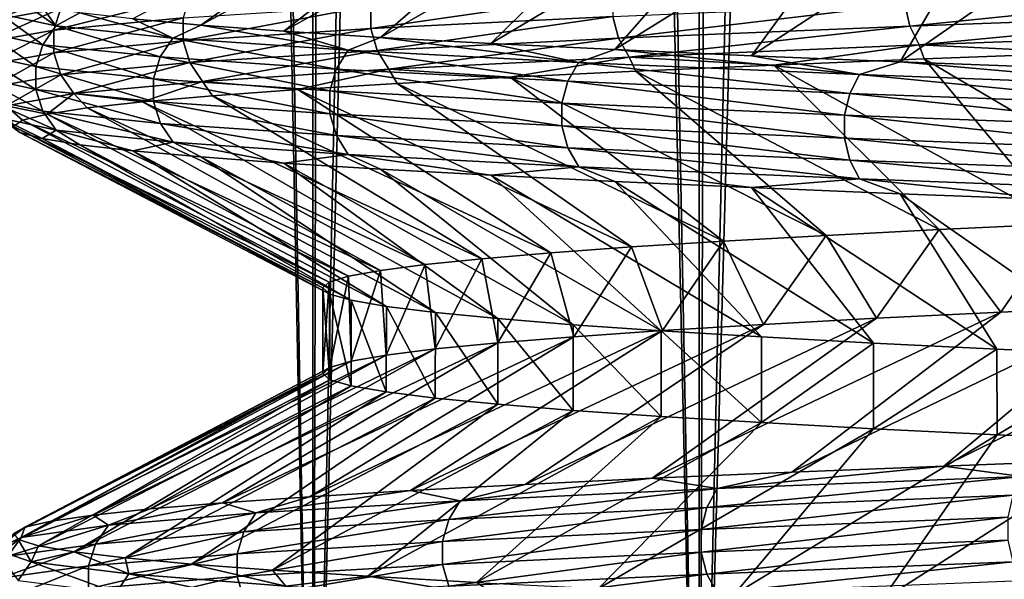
# Model space of a CAD drawing. Header units: metres. Extents: x -206 to 75, y -104 to 104.
# Tile 472 of 656: x -10.32 to -7.01, y -95.14 to -93.25. Entities that reach past the tile are written whole.
import ezdxf

# ---------------------------------------------------------------- set-up
doc = ezdxf.new("R2010")
doc.units = ezdxf.units.M
doc.layers.add('solid_01_1-CONSUMER_THERM_B_125288', color=7, linetype='CONTINUOUS')

msp = doc.modelspace()

# ---------------------------------------------------------------- linework, layer by layer
at = {"layer": 'solid_01_1-CONSUMER_THERM_B_125288'}
for points in [[(-7.335672, -66.707863, 35.473965), (-8.037544, -66.726852, 34.97081), (-8.035554, -97, 34.972336)], [(-7.335672, -66.707863, 35.473965), (-8.035554, -97, 34.972336), (-6.599802, -97, 35.931637)], [(-6.60177, -66.689018, 35.930511), (-7.335672, -66.707863, 35.473965), (-6.599802, -97, 35.931637)], [(-8.037544, -66.726852, 34.97081), (-8.704977, -66.745857, 34.422871), (-8.035554, -97, 34.972336)], [(-9.335324, -66.764755, 33.832294), (-9.925726, -66.783531, 33.201721), (-9.333812, -97, 33.833813)], [(-8.704977, -66.745857, 34.422871), (-9.335324, -66.764755, 33.832294), (-9.333812, -97, 33.833813)], [(-8.704977, -66.745857, 34.422871), (-9.333812, -97, 33.833813), (-8.035554, -97, 34.972336)], [(-9.925726, -66.783531, 33.201721), (-10.473459, -66.802338, 32.534092), (-10.472335, -97, 32.535553)], [(-9.925726, -66.783531, 33.201721), (-10.472335, -97, 32.535553), (-9.333812, -97, 33.833813)], [(-10.413426, -67.182404, 16.388247), (-9.854057, -67.201515, 15.717201), (-10.472326, -97, 16.464436)], [(-9.854057, -67.201515, 15.717201), (-9.333823, -97, 15.166199), (-10.472326, -97, 16.464436)], [(-9.854057, -67.201515, 15.717201), (-9.251797, -67.220741, 15.084891), (-9.333823, -97, 15.166199)], [(-9.251797, -67.220741, 15.084891), (-8.60883, -67.239937, 14.4936), (-9.333823, -97, 15.166199)], [(-8.60883, -67.239937, 14.4936), (-8.0356, -97, 14.027699), (-9.333823, -97, 15.166199)], [(-8.60883, -67.239937, 14.4936), (-7.928323, -67.258987, 13.946247), (-8.0356, -97, 14.027699)], [(-7.928323, -67.258987, 13.946247), (-7.213043, -67.277962, 13.445046), (-8.0356, -97, 14.027699)], [(-7.213043, -67.277962, 13.445046), (-6.599861, -97, 13.068396), (-8.0356, -97, 14.027699)], [(-7.213043, -67.277962, 13.445046), (-6.465989, -67.29705, 12.992133), (-6.599861, -97, 13.068396)], [(-8.922048, -92.712387, 21.875677), (-9.938924, -93.252007, 21.647369), (-9.709726, -93.272659, 20.944641)], [(-8.712145, -92.732994, 21.245998), (-8.922048, -92.712387, 21.875677), (-9.709726, -93.272659, 20.944641)], [(-8.712145, -92.732994, 21.245998), (-9.709726, -93.272659, 20.944641), (-9.431393, -93.293228, 20.260696)], [(-8.458678, -92.75341, 20.634672), (-8.712145, -92.732994, 21.245998), (-9.431393, -93.293228, 20.260696)], [(-8.458678, -92.75341, 20.634672), (-9.431393, -93.293228, 20.260696), (-9.106214, -93.313713, 19.600613)], [(-8.162944, -92.773788, 20.043953), (-8.458678, -92.75341, 20.634672), (-9.106214, -93.313713, 19.600613)], [(-8.162944, -92.773788, 20.043953), (-9.106214, -93.313713, 19.600613), (-8.735485, -93.334244, 18.966705)], [(-7.826202, -92.794342, 19.476002), (-8.162944, -92.773788, 20.043953), (-8.735485, -93.334244, 18.966705)], [(-7.826202, -92.794342, 19.476002), (-8.735485, -93.334244, 18.966705), (-8.319152, -93.354889, 18.358889)], [(-7.44965, -92.815033, 18.93289), (-7.826202, -92.794342, 19.476002), (-8.319152, -93.354889, 18.358889)], [(-7.44965, -92.815033, 18.93289), (-8.319152, -93.354889, 18.358889), (-7.859376, -93.375565, 17.780685)], [(-7.034412, -92.835686, 18.416658), (-7.44965, -92.815033, 18.93289), (-7.859376, -93.375565, 17.780685)], [(-7.034412, -92.835686, 18.416658), (-7.859376, -93.375565, 17.780685), (-7.359506, -93.396172, 17.236506)], [(-6.582109, -92.856247, 17.929928), (-7.034412, -92.835686, 18.416658), (-7.359506, -93.396172, 17.236506)], [(-6.582109, -92.856247, 17.929928), (-7.359506, -93.396172, 17.236506), (-6.823453, -93.416687, 16.730478)], [(-10.13689, -93.152382, 26.834923), (-10.180793, -93.215797, 26.845034), (-10.409426, -93.256729, 25.382948)], [(-10.364539, -93.193321, 25.379139), (-10.13689, -93.152382, 26.834923), (-10.409426, -93.256729, 25.382948)], [(-9.747109, -93.174866, 28.259752), (-9.769804, -93.248344, 28.268505), (-10.204497, -93.289284, 26.850492)], [(-10.180793, -93.215797, 26.845034), (-9.747109, -93.174866, 28.259752), (-10.204497, -93.289284, 26.850492)], [(-9.139059, -93.207413, 29.611103), (-8.325718, -93.166473, 30.851454), (-9.139007, -93.284187, 29.611071)], [(-8.325718, -93.166473, 30.851454), (-8.32567, -93.243256, 30.851416), (-9.139007, -93.284187, 29.611071)], [(-7.344437, -93.202316, 31.963621), (-6.216105, -93.161377, 32.926575), (-7.3273, -93.275772, 31.946205)], [(-6.216105, -93.161377, 32.926575), (-6.201602, -93.234833, 32.906914), (-7.3273, -93.275772, 31.946205)], [(-10.197073, -93.275192, 22.44453), (-10.318024, -93.190239, 23.818985), (-10.385228, -93.234261, 23.905769)], [(-10.197073, -93.275192, 22.44453), (-10.24367, -93.210747, 23.087667), (-10.318024, -93.190239, 23.818985)], [(-10.197073, -93.275192, 22.44453), (-10.117245, -93.231331, 22.363432), (-10.24367, -93.210747, 23.087667)], [(-9.769804, -93.248344, 28.268505), (-9.139059, -93.207413, 29.611103), (-9.769748, -93.325127, 28.26848)], [(-9.139059, -93.207413, 29.611103), (-9.139007, -93.284187, 29.611071), (-9.769748, -93.325127, 28.26848)], [(-8.32567, -93.243256, 30.851416), (-7.344437, -93.202316, 31.963621), (-8.306244, -93.316711, 30.836594)], [(-7.344437, -93.202316, 31.963621), (-7.3273, -93.275772, 31.946205), (-8.306244, -93.316711, 30.836594)], [(-10.180793, -93.215797, 26.845034), (-10.204497, -93.289284, 26.850492), (-10.433663, -93.330215, 25.385002)], [(-10.409426, -93.256729, 25.382948), (-10.180793, -93.215797, 26.845034), (-10.433663, -93.330215, 25.385002)], [(-10.385228, -93.234261, 23.905769), (-10.430203, -93.297661, 23.903196), (-10.241233, -93.3386, 22.435629)], [(-10.197073, -93.275192, 22.44453), (-10.385228, -93.234261, 23.905769), (-10.241233, -93.3386, 22.435629)], [(-9.803931, -93.316132, 21.02442), (-10.117245, -93.231331, 22.363432), (-10.197073, -93.275192, 22.44453)], [(-9.803931, -93.316132, 21.02442), (-9.938924, -93.252007, 21.647369), (-10.117245, -93.231331, 22.363432)], [(-9.139007, -93.284187, 29.611071), (-8.32567, -93.243256, 30.851416), (-9.117681, -93.357643, 29.599144)], [(-8.32567, -93.243256, 30.851416), (-8.306244, -93.316711, 30.836594), (-9.117681, -93.357643, 29.599144)], [(-7.3273, -93.275772, 31.946205), (-6.201602, -93.234833, 32.906914), (-7.295638, -93.339119, 31.91403)], [(-6.201602, -93.234833, 32.906914), (-6.174804, -93.29818, 32.870583), (-7.295638, -93.339119, 31.91403)], [(-10.197073, -93.275192, 22.44453), (-10.241233, -93.3386, 22.435629), (-9.846387, -93.379532, 21.009369)], [(-10.204497, -93.289284, 26.850492), (-9.769804, -93.248344, 28.268505), (-10.204438, -93.366058, 26.850477)], [(-9.769804, -93.248344, 28.268505), (-9.769748, -93.325127, 28.26848), (-10.204438, -93.366058, 26.850477)], [(-9.803931, -93.316132, 21.02442), (-10.197073, -93.275192, 22.44453), (-9.846387, -93.379532, 21.009369)], [(-9.803931, -93.316132, 21.02442), (-9.709726, -93.272659, 20.944641), (-9.938924, -93.252007, 21.647369)], [(-9.215015, -93.357063, 19.673767), (-9.709726, -93.272659, 20.944641), (-9.803931, -93.316132, 21.02442)], [(-9.215015, -93.357063, 19.673767), (-9.431393, -93.293228, 20.260696), (-9.709726, -93.272659, 20.944641)], [(-8.306244, -93.316711, 30.836594), (-7.3273, -93.275772, 31.946205), (-8.270352, -93.380051, 30.809214)], [(-7.3273, -93.275772, 31.946205), (-7.295638, -93.339119, 31.91403), (-8.270352, -93.380051, 30.809214)], [(-10.430203, -93.297661, 23.903196), (-10.45449, -93.371147, 23.901806), (-10.265079, -93.412086, 22.43082)], [(-10.433663, -93.330215, 25.385002), (-10.204497, -93.289284, 26.850492), (-10.433602, -93.406998, 25.384995)], [(-10.204497, -93.289284, 26.850492), (-10.204438, -93.366058, 26.850477), (-10.433602, -93.406998, 25.384995)], [(-10.241233, -93.3386, 22.435629), (-10.430203, -93.297661, 23.903196), (-10.265079, -93.412086, 22.43082)], [(-9.769748, -93.325127, 28.26848), (-9.139007, -93.284187, 29.611071), (-9.746949, -93.398582, 28.259686)], [(-9.139007, -93.284187, 29.611071), (-9.117681, -93.357643, 29.599144), (-9.746949, -93.398582, 28.259686)], [(-9.215015, -93.357063, 19.673767), (-9.106214, -93.313713, 19.600613), (-9.431393, -93.293228, 20.260696)], [(-7.295638, -93.339119, 31.91403), (-6.174804, -93.29818, 32.870583), (-6.736848, -93.36573, 32.344357)], [(-10.241233, -93.3386, 22.435629), (-10.265079, -93.412086, 22.43082), (-9.869315, -93.453018, 21.001238)], [(-9.846387, -93.379532, 21.009369), (-10.241233, -93.3386, 22.435629), (-9.869315, -93.453018, 21.001238)], [(-10.204438, -93.366058, 26.850477), (-9.769748, -93.325127, 28.26848), (-10.180624, -93.439522, 26.84499)], [(-9.769748, -93.325127, 28.26848), (-9.746949, -93.398582, 28.259686), (-10.180624, -93.439522, 26.84499)], [(-9.803931, -93.316132, 21.02442), (-9.846387, -93.379532, 21.009369), (-9.25492, -93.420464, 19.652866)], [(-9.215015, -93.357063, 19.673767), (-9.803931, -93.316132, 21.02442), (-9.25492, -93.420464, 19.652866)], [(-8.440452, -93.398003, 18.420473), (-9.106214, -93.313713, 19.600613), (-9.215015, -93.357063, 19.673767)], [(-9.117681, -93.357643, 29.599144), (-8.306244, -93.316711, 30.836594), (-9.078284, -93.42099, 29.57711)], [(-8.440452, -93.398003, 18.420473), (-8.735485, -93.334244, 18.966705), (-9.106214, -93.313713, 19.600613)], [(-8.306244, -93.316711, 30.836594), (-8.270352, -93.380051, 30.809214), (-9.078284, -93.42099, 29.57711)], [(-8.440452, -93.398003, 18.420473), (-8.319152, -93.354889, 18.358889), (-8.735485, -93.334244, 18.966705)], [(-8.270352, -93.380051, 30.809214), (-7.295638, -93.339119, 31.91403), (-7.784535, -93.407051, 31.306362)], [(-7.295638, -93.339119, 31.91403), (-7.279833, -93.386391, 31.84337), (-7.784535, -93.407051, 31.306362)], [(-7.295638, -93.339119, 31.91403), (-6.736848, -93.36573, 32.344357), (-7.279833, -93.386391, 31.84337)], [(-10.45449, -93.371147, 23.901806), (-10.454429, -93.447937, 23.901808), (-10.265019, -93.488869, 22.43083)], [(-10.265079, -93.412086, 22.43082), (-10.45449, -93.371147, 23.901806), (-10.265019, -93.488869, 22.43083)], [(-10.433602, -93.406998, 25.384995), (-10.204438, -93.366058, 26.850477), (-10.409252, -93.480461, 25.382927)], [(-10.204438, -93.366058, 26.850477), (-10.180624, -93.439522, 26.84499), (-10.409252, -93.480461, 25.382927)], [(-9.746949, -93.398582, 28.259686), (-9.117681, -93.357643, 29.599144), (-9.704835, -93.461922, 28.243441)], [(-9.117681, -93.357643, 29.599144), (-9.078284, -93.42099, 29.57711), (-9.704835, -93.461922, 28.243441)], [(-9.215015, -93.357063, 19.673767), (-9.25492, -93.420464, 19.652866), (-8.477002, -93.461403, 18.394148)], [(-8.440452, -93.398003, 18.420473), (-9.215015, -93.357063, 19.673767), (-8.477002, -93.461403, 18.394148)], [(-7.496563, -93.438934, 17.28891), (-8.319152, -93.354889, 18.358889), (-8.440452, -93.398003, 18.420473)], [(-7.496563, -93.438934, 17.28891), (-7.859376, -93.375565, 17.780685), (-8.319152, -93.354889, 18.358889)], [(-7.496563, -93.438934, 17.28891), (-7.359506, -93.396172, 17.236506), (-7.859376, -93.375565, 17.780685)], [(-7.279833, -93.386391, 31.84337), (-6.736848, -93.36573, 32.344357), (-6.372573, -93.920357, 31.2735)], [(-10.180624, -93.439522, 26.84499), (-9.746949, -93.398582, 28.259686), (-10.136637, -93.502861, 26.83486)], [(-9.746949, -93.398582, 28.259686), (-9.704835, -93.461922, 28.243441), (-10.136637, -93.502861, 26.83486)], [(-9.846387, -93.379532, 21.009369), (-9.869315, -93.453018, 21.001238), (-9.276472, -93.493958, 19.641579)], [(-9.25492, -93.420464, 19.652866), (-9.846387, -93.379532, 21.009369), (-9.276472, -93.493958, 19.641579)], [(-9.078284, -93.42099, 29.57711), (-8.270352, -93.380051, 30.809214), (-8.670802, -93.448097, 30.133881)], [(-8.270352, -93.380051, 30.809214), (-8.248353, -93.427597, 30.736355), (-8.670802, -93.448097, 30.133881)], [(-8.440452, -93.398003, 18.420473), (-8.477002, -93.461403, 18.394148), (-7.529025, -93.502335, 17.257685)], [(-7.496563, -93.438934, 17.28891), (-8.440452, -93.398003, 18.420473), (-7.529025, -93.502335, 17.257685)], [(-8.270352, -93.380051, 30.809214), (-7.784535, -93.407051, 31.306362), (-8.248353, -93.427597, 30.736355)], [(-8.248353, -93.427597, 30.736355), (-7.784535, -93.407051, 31.306362), (-7.2293, -93.959763, 30.350403)], [(-7.784535, -93.407051, 31.306362), (-7.279833, -93.386391, 31.84337), (-6.816836, -93.940071, 30.826195)], [(-7.784535, -93.407051, 31.306362), (-6.816836, -93.940071, 30.826195), (-7.2293, -93.959763, 30.350403)], [(-6.402884, -93.479874, 16.301609), (-7.359506, -93.396172, 17.236506), (-7.496563, -93.438934, 17.28891)], [(-6.402884, -93.479874, 16.301609), (-6.823453, -93.416687, 16.730478), (-7.359506, -93.396172, 17.236506)], [(-7.279833, -93.386391, 31.84337), (-6.372573, -93.920357, 31.2735), (-6.816836, -93.940071, 30.826195)], [(-10.409252, -93.480461, 25.382927), (-10.180624, -93.439522, 26.84499), (-10.364279, -93.5438, 25.379114)], [(-10.180624, -93.439522, 26.84499), (-10.136637, -93.502861, 26.83486), (-10.364279, -93.5438, 25.379114)], [(-10.265079, -93.412086, 22.43082), (-10.265019, -93.488869, 22.43083), (-9.869256, -93.529808, 21.001257)], [(-9.869315, -93.453018, 21.001238), (-10.265079, -93.412086, 22.43082), (-9.869256, -93.529808, 21.001257)], [(-9.704835, -93.461922, 28.243441), (-9.078284, -93.42099, 29.57711), (-9.384579, -93.489288, 28.841553)], [(-9.078284, -93.42099, 29.57711), (-9.050519, -93.468651, 29.500774), (-9.384579, -93.489288, 28.841553)], [(-9.25492, -93.420464, 19.652866), (-9.276472, -93.493958, 19.641579), (-8.496742, -93.534889, 18.379929)], [(-8.477002, -93.461403, 18.394148), (-9.25492, -93.420464, 19.652866), (-8.496742, -93.534889, 18.379929)], [(-9.078284, -93.42099, 29.57711), (-8.670802, -93.448097, 30.133881), (-9.050519, -93.468651, 29.500774)], [(-8.670802, -93.448097, 30.133881), (-8.248353, -93.427597, 30.736355), (-7.608621, -93.979263, 29.847794)], [(-8.248353, -93.427597, 30.736355), (-7.2293, -93.959763, 30.350403), (-7.608621, -93.979263, 29.847794)], [(-7.496563, -93.438934, 17.28891), (-7.529025, -93.502335, 17.257685), (-6.43061, -93.543266, 16.266109)], [(-6.402884, -93.479874, 16.301609), (-7.496563, -93.438934, 17.28891), (-6.43061, -93.543266, 16.266109)], [(-10.454429, -93.447937, 23.901808), (-10.430029, -93.521393, 23.903202), (-10.241061, -93.562332, 22.435659)], [(-10.265019, -93.488869, 22.43083), (-10.454429, -93.447937, 23.901808), (-10.241061, -93.562332, 22.435659)], [(-10.136637, -93.502861, 26.83486), (-9.704835, -93.461922, 28.243441), (-9.90659, -93.530586, 27.464209)], [(-9.704835, -93.461922, 28.243441), (-9.67073, -93.509979, 28.160612), (-9.90659, -93.530586, 27.464209)], [(-9.869315, -93.453018, 21.001238), (-9.869256, -93.529808, 21.001257), (-9.276416, -93.570747, 19.641605)], [(-9.276472, -93.493958, 19.641579), (-9.869315, -93.453018, 21.001238), (-9.276416, -93.570747, 19.641605)], [(-9.704835, -93.461922, 28.243441), (-9.384579, -93.489288, 28.841553), (-9.67073, -93.509979, 28.160612)], [(-9.384579, -93.489288, 28.841553), (-9.050519, -93.468651, 29.500774), (-8.262362, -94.018211, 28.768883)], [(-9.050519, -93.468651, 29.500774), (-8.670802, -93.448097, 30.133881), (-7.953436, -93.99868, 29.320047)], [(-9.050519, -93.468651, 29.500774), (-7.953436, -93.99868, 29.320047), (-8.262362, -94.018211, 28.768883)], [(-8.670802, -93.448097, 30.133881), (-7.608621, -93.979263, 29.847794), (-7.953436, -93.99868, 29.320047)], [(-8.477002, -93.461403, 18.394148), (-8.496742, -93.534889, 18.379929), (-7.546558, -93.575829, 17.240816)], [(-7.529025, -93.502335, 17.257685), (-8.477002, -93.461403, 18.394148), (-7.546558, -93.575829, 17.240816)], [(-10.364279, -93.5438, 25.379114), (-10.136637, -93.502861, 26.83486), (-10.226672, -93.571602, 26.028557)], [(-10.265019, -93.488869, 22.43083), (-10.241061, -93.562332, 22.435659), (-9.846221, -93.603271, 21.009422)], [(-9.869256, -93.529808, 21.001257), (-10.265019, -93.488869, 22.43083), (-9.846221, -93.603271, 21.009422)], [(-10.136637, -93.502861, 26.83486), (-10.091924, -93.551071, 26.753664), (-10.226672, -93.571602, 26.028557)], [(-10.136637, -93.502861, 26.83486), (-9.90659, -93.530586, 27.464209), (-10.091924, -93.551071, 26.753664)], [(-9.90659, -93.530586, 27.464209), (-9.67073, -93.509979, 28.160612), (-8.765556, -94.057747, 27.607252)], [(-9.67073, -93.509979, 28.160612), (-9.384579, -93.489288, 28.841553), (-8.533732, -94.037926, 28.196674)], [(-9.67073, -93.509979, 28.160612), (-8.533732, -94.037926, 28.196674), (-8.765556, -94.057747, 27.607252)], [(-9.384579, -93.489288, 28.841553), (-8.262362, -94.018211, 28.768883), (-8.533732, -94.037926, 28.196674)], [(-9.276472, -93.493958, 19.641579), (-9.276416, -93.570747, 19.641605), (-8.496691, -93.611679, 18.379961)], [(-8.496742, -93.534889, 18.379929), (-9.276472, -93.493958, 19.641579), (-8.496691, -93.611679, 18.379961)], [(-7.529025, -93.502335, 17.257685), (-7.546558, -93.575829, 17.240816), (-6.445585, -93.61676, 16.246931)], [(-6.43061, -93.543266, 16.266109), (-7.529025, -93.502335, 17.257685), (-6.445585, -93.61676, 16.246931)], [(-10.430029, -93.521393, 23.903202), (-10.384966, -93.584732, 23.905781), (-10.196815, -93.625671, 22.444578)], [(-10.241061, -93.562332, 22.435659), (-10.430029, -93.521393, 23.903202), (-10.196815, -93.625671, 22.444578)], [(-10.364279, -93.5438, 25.379114), (-10.226672, -93.571602, 26.028557), (-10.309607, -93.592194, 25.294405)], [(-10.364279, -93.5438, 25.379114), (-10.309607, -93.592194, 25.294405), (-10.340101, -93.612862, 24.556246)], [(-10.091924, -93.551071, 26.753664), (-9.90659, -93.530586, 27.464209), (-8.956758, -94.07753, 27.003298)], [(-9.90659, -93.530586, 27.464209), (-8.765556, -94.057747, 27.607252), (-8.956758, -94.07753, 27.003298)], [(-9.869256, -93.529808, 21.001257), (-9.846221, -93.603271, 21.009422), (-9.254763, -93.644211, 19.652945)], [(-9.276416, -93.570747, 19.641605), (-9.869256, -93.529808, 21.001257), (-9.254763, -93.644211, 19.652945)], [(-8.496742, -93.534889, 18.379929), (-8.496691, -93.611679, 18.379961), (-7.546512, -93.652618, 17.240858)], [(-7.546558, -93.575829, 17.240816), (-8.496742, -93.534889, 18.379929), (-7.546512, -93.652618, 17.240858)], [(-10.309607, -93.592194, 25.294405), (-10.226672, -93.571602, 26.028557), (-9.21376, -94.116623, 25.763577)], [(-10.241061, -93.562332, 22.435659), (-10.196815, -93.625671, 22.444578), (-9.803682, -93.666603, 21.024502)], [(-9.846221, -93.603271, 21.009422), (-10.241061, -93.562332, 22.435659), (-9.803682, -93.666603, 21.024502)], [(-10.226672, -93.571602, 26.028557), (-10.091924, -93.551071, 26.753664), (-9.106448, -94.097122, 26.387486)], [(-10.226672, -93.571602, 26.028557), (-9.106448, -94.097122, 26.387486), (-9.21376, -94.116623, 25.763577)], [(-10.091924, -93.551071, 26.753664), (-8.956758, -94.07753, 27.003298), (-9.106448, -94.097122, 26.387486)], [(-9.276416, -93.570747, 19.641605), (-9.254763, -93.644211, 19.652945), (-8.476857, -93.68515, 18.394247)], [(-8.496691, -93.611679, 18.379961), (-9.276416, -93.570747, 19.641605), (-8.476857, -93.68515, 18.394247)], [(-7.546558, -93.575829, 17.240816), (-7.546512, -93.652618, 17.240858), (-6.445545, -93.693558, 16.246979)], [(-6.445585, -93.61676, 16.246931), (-7.546558, -93.575829, 17.240816), (-6.445545, -93.693558, 16.246979)], [(-10.384966, -93.584732, 23.905781), (-10.340101, -93.612862, 24.556246), (-10.318021, -93.63353, 23.818947)], [(-10.384966, -93.584732, 23.905781), (-10.318021, -93.63353, 23.818947), (-10.243664, -93.654099, 23.087626)], [(-10.196815, -93.625671, 22.444578), (-10.384966, -93.584732, 23.905781), (-10.243664, -93.654099, 23.087626)], [(-10.340101, -93.612862, 24.556246), (-10.309607, -93.592194, 25.294405), (-9.278423, -94.136238, 25.133129)], [(-10.309607, -93.592194, 25.294405), (-9.21376, -94.116623, 25.763577), (-9.278423, -94.136238, 25.133129)], [(-9.846221, -93.603271, 21.009422), (-9.803682, -93.666603, 21.024502), (-9.214781, -93.707542, 19.673883)], [(-9.254763, -93.644211, 19.652945), (-9.846221, -93.603271, 21.009422), (-9.214781, -93.707542, 19.673883)], [(-10.340101, -93.612862, 24.556246), (-9.278423, -94.136238, 25.133129), (-9.3, -94.156227, 24.5)], [(-10.318021, -93.63353, 23.818947), (-10.340101, -93.612862, 24.556246), (-9.3, -94.156227, 24.5)], [(-10.318021, -93.63353, 23.818947), (-9.3, -94.156227, 24.5), (-9.276276, -94.176781, 23.836138)], [(-10.243664, -93.654099, 23.087626), (-10.318021, -93.63353, 23.818947), (-9.276276, -94.176781, 23.836138)], [(-10.196815, -93.625671, 22.444578), (-10.243664, -93.654099, 23.087626), (-10.117239, -93.674576, 22.3634)], [(-10.196815, -93.625671, 22.444578), (-10.117239, -93.674576, 22.3634), (-9.938921, -93.695122, 21.647358)], [(-9.803682, -93.666603, 21.024502), (-10.196815, -93.625671, 22.444578), (-9.938921, -93.695122, 21.647358)], [(-8.496691, -93.611679, 18.379961), (-8.476857, -93.68515, 18.394247), (-7.528895, -93.726082, 17.257801)], [(-7.546512, -93.652618, 17.240858), (-8.496691, -93.611679, 18.379961), (-7.528895, -93.726082, 17.257801)], [(-10.243664, -93.654099, 23.087626), (-9.276276, -94.176781, 23.836138), (-9.205035, -94.197517, 23.174356)], [(-10.117239, -93.674576, 22.3634), (-10.243664, -93.654099, 23.087626), (-9.205035, -94.197517, 23.174356)], [(-10.117239, -93.674576, 22.3634), (-9.205035, -94.197517, 23.174356), (-9.086761, -94.218025, 22.519909)], [(-9.938921, -93.695122, 21.647358), (-10.117239, -93.674576, 22.3634), (-9.086761, -94.218025, 22.519909)], [(-9.803682, -93.666603, 21.024502), (-9.938921, -93.695122, 21.647358), (-9.709725, -93.715759, 20.944639)], [(-9.803682, -93.666603, 21.024502), (-9.709725, -93.715759, 20.944639), (-9.43139, -93.736443, 20.260693)], [(-9.214781, -93.707542, 19.673883), (-9.803682, -93.666603, 21.024502), (-9.43139, -93.736443, 20.260693)], [(-9.254763, -93.644211, 19.652945), (-9.214781, -93.707542, 19.673883), (-8.440236, -93.748474, 18.420624)], [(-8.476857, -93.68515, 18.394247), (-9.254763, -93.644211, 19.652945), (-8.440236, -93.748474, 18.420624)], [(-7.546512, -93.652618, 17.240858), (-7.528895, -93.726082, 17.257801), (-6.430498, -93.767021, 16.266245)], [(-6.445545, -93.693558, 16.246979), (-7.546512, -93.652618, 17.240858), (-6.430498, -93.767021, 16.266245)], [(-9.938921, -93.695122, 21.647358), (-9.086761, -94.218025, 22.519909), (-8.922046, -94.238541, 21.875671)], [(-9.709725, -93.715759, 20.944639), (-9.938921, -93.695122, 21.647358), (-8.922046, -94.238541, 21.875671)], [(-9.214781, -93.707542, 19.673883), (-9.43139, -93.736443, 20.260693), (-9.106211, -93.757057, 19.600607)], [(-9.214781, -93.707542, 19.673883), (-9.106211, -93.757057, 19.600607), (-8.735481, -93.777557, 18.966698)], [(-8.440236, -93.748474, 18.420624), (-9.214781, -93.707542, 19.673883), (-8.735481, -93.777557, 18.966698)], [(-8.476857, -93.68515, 18.394247), (-8.440236, -93.748474, 18.420624), (-7.496371, -93.789413, 17.289087)], [(-7.528895, -93.726082, 17.257801), (-8.476857, -93.68515, 18.394247), (-7.496371, -93.789413, 17.289087)], [(-9.709725, -93.715759, 20.944639), (-8.922046, -94.238541, 21.875671), (-8.712164, -94.259148, 21.246048)], [(-9.43139, -93.736443, 20.260693), (-9.709725, -93.715759, 20.944639), (-8.712164, -94.259148, 21.246048)], [(-9.43139, -93.736443, 20.260693), (-8.712164, -94.259148, 21.246048), (-8.458741, -94.279831, 20.634809)], [(-9.106211, -93.757057, 19.600607), (-9.43139, -93.736443, 20.260693), (-8.458741, -94.279831, 20.634809)], [(-7.528895, -93.726082, 17.257801), (-7.496371, -93.789413, 17.289087), (-6.402719, -93.830345, 16.301813)], [(-6.430498, -93.767021, 16.266245), (-7.528895, -93.726082, 17.257801), (-6.402719, -93.830345, 16.301813)], [(-9.106211, -93.757057, 19.600607), (-8.458741, -94.279831, 20.634809), (-8.16307, -94.300484, 20.044186)], [(-8.735481, -93.777557, 18.966698), (-9.106211, -93.757057, 19.600607), (-8.16307, -94.300484, 20.044186)], [(-8.440236, -93.748474, 18.420624), (-8.735481, -93.777557, 18.966698), (-8.319152, -93.798058, 18.358887)], [(-8.440236, -93.748474, 18.420624), (-8.319152, -93.798058, 18.358887), (-7.859387, -93.818649, 17.780697)], [(-7.496371, -93.789413, 17.289087), (-8.440236, -93.748474, 18.420624), (-7.859387, -93.818649, 17.780697)], [(-8.735481, -93.777557, 18.966698), (-8.16307, -94.300484, 20.044186), (-7.826393, -94.320946, 19.476299)], [(-8.319152, -93.798058, 18.358887), (-8.735481, -93.777557, 18.966698), (-7.826393, -94.320946, 19.476299)], [(-8.319152, -93.798058, 18.358887), (-7.826393, -94.320946, 19.476299), (-7.449889, -94.341301, 18.93321)], [(-7.859387, -93.818649, 17.780697), (-8.319152, -93.798058, 18.358887), (-7.449889, -94.341301, 18.93321)], [(-7.496371, -93.789413, 17.289087), (-7.859387, -93.818649, 17.780697), (-7.359511, -93.839317, 17.236511)], [(-7.496371, -93.789413, 17.289087), (-7.359511, -93.839317, 17.236511), (-6.823445, -93.859978, 16.730473)], [(-6.402719, -93.830345, 16.301813), (-7.496371, -93.789413, 17.289087), (-6.823445, -93.859978, 16.730473)], [(-7.859387, -93.818649, 17.780697), (-7.449889, -94.341301, 18.93321), (-7.034665, -94.361786, 18.41695)], [(-7.359511, -93.839317, 17.236511), (-7.859387, -93.818649, 17.780697), (-7.034665, -94.361786, 18.41695)], [(-7.359511, -93.839317, 17.236511), (-7.034665, -94.361786, 18.41695), (-6.582357, -94.3825, 17.930178)], [(-6.823445, -93.859978, 16.730473), (-7.359511, -93.839317, 17.236511), (-6.582357, -94.3825, 17.930178)], [(-7.022182, -94.237411, 30.597456), (-7.2293, -93.959763, 30.350403), (-6.816836, -93.940071, 30.826195)], [(-7.022182, -94.237411, 30.597456), (-6.816836, -93.940071, 30.826195), (-6.568721, -94.216927, 31.083456)], [(-7.439817, -94.257965, 30.080244), (-7.608621, -93.979263, 29.847794), (-7.2293, -93.959763, 30.350403)], [(-7.439817, -94.257965, 30.080244), (-7.2293, -93.959763, 30.350403), (-7.022182, -94.237411, 30.597456)], [(-8.159112, -94.299515, 28.963058), (-8.262362, -94.018211, 28.768883), (-7.953436, -93.99868, 29.320047)], [(-8.159112, -94.299515, 28.963058), (-7.953436, -93.99868, 29.320047), (-7.819572, -94.278717, 29.534311)], [(-7.819572, -94.278717, 29.534311), (-7.953436, -93.99868, 29.320047), (-7.608621, -93.979263, 29.847794)], [(-7.819572, -94.278717, 29.534311), (-7.608621, -93.979263, 29.847794), (-7.439817, -94.257965, 30.080244)], [(-8.711929, -94.340729, 27.75458), (-8.765556, -94.057747, 27.607252), (-8.533732, -94.037926, 28.196674)], [(-8.711929, -94.340729, 27.75458), (-8.533732, -94.037926, 28.196674), (-8.457189, -94.320198, 28.368586)], [(-8.457189, -94.320198, 28.368586), (-8.533732, -94.037926, 28.196674), (-8.262362, -94.018211, 28.768883)], [(-8.457189, -94.320198, 28.368586), (-8.262362, -94.018211, 28.768883), (-8.159112, -94.299515, 28.963058)], [(-8.922175, -94.361214, 27.12389), (-8.956758, -94.07753, 27.003298), (-8.765556, -94.057747, 27.607252)], [(-8.922175, -94.361214, 27.12389), (-8.765556, -94.057747, 27.607252), (-8.711929, -94.340729, 27.75458)], [(-9.205039, -94.402672, 25.825619), (-9.21376, -94.116623, 25.763577), (-9.106448, -94.097122, 26.387486)], [(-9.205039, -94.402672, 25.825619), (-9.106448, -94.097122, 26.387486), (-9.086894, -94.381882, 26.479483)], [(-9.086894, -94.381882, 26.479483), (-9.106448, -94.097122, 26.387486), (-8.956758, -94.07753, 27.003298)], [(-9.086894, -94.381882, 26.479483), (-8.956758, -94.07753, 27.003298), (-8.922175, -94.361214, 27.12389)], [(-9.3, -94.443771, 24.5), (-9.3, -94.156227, 24.5), (-9.278423, -94.136238, 25.133129)], [(-9.3, -94.443771, 24.5), (-9.278423, -94.136238, 25.133129), (-9.276242, -94.423447, 25.164331)], [(-9.276242, -94.423447, 25.164331), (-9.278423, -94.136238, 25.133129), (-9.21376, -94.116623, 25.763577)], [(-9.276242, -94.423447, 25.164331), (-9.21376, -94.116623, 25.763577), (-9.205039, -94.402672, 25.825619)], [(-9.276282, -94.464516, 23.836233), (-9.276276, -94.176781, 23.836138), (-9.3, -94.156227, 24.5)], [(-9.276282, -94.464516, 23.836233), (-9.3, -94.156227, 24.5), (-9.3, -94.443771, 24.5)], [(-9.205089, -94.485062, 23.174726), (-9.276276, -94.176781, 23.836138), (-9.276282, -94.464516, 23.836233)], [(-9.205089, -94.485062, 23.174726), (-9.205035, -94.197517, 23.174356), (-9.276276, -94.176781, 23.836138)], [(-9.086917, -94.505814, 22.52062), (-9.205035, -94.197517, 23.174356), (-9.205089, -94.485062, 23.174726)], [(-9.086917, -94.505814, 22.52062), (-9.086761, -94.218025, 22.519909), (-9.205035, -94.197517, 23.174356)], [(-6.082061, -94.196342, 31.535519), (-6.666002, -94.734322, 32.404667), (-7.213684, -94.754959, 31.908272)], [(-6.568721, -94.216927, 31.083456), (-6.082061, -94.196342, 31.535519), (-7.213684, -94.754959, 31.908272)], [(-8.922327, -94.526611, 21.876627), (-9.086761, -94.218025, 22.519909), (-9.086917, -94.505814, 22.52062)], [(-8.922327, -94.526611, 21.876627), (-8.922046, -94.238541, 21.875671), (-9.086761, -94.218025, 22.519909)], [(-8.712523, -94.547264, 21.247007), (-8.922046, -94.238541, 21.875671), (-8.922327, -94.526611, 21.876627)], [(-8.712523, -94.547264, 21.247007), (-8.712164, -94.259148, 21.246048), (-8.922046, -94.238541, 21.875671)], [(-7.022182, -94.237411, 30.597456), (-7.723838, -94.775505, 31.375023), (-8.192961, -94.795982, 30.80895)], [(-7.439817, -94.257965, 30.080244), (-7.022182, -94.237411, 30.597456), (-8.192961, -94.795982, 30.80895)], [(-6.568721, -94.216927, 31.083456), (-7.213684, -94.754959, 31.908272), (-7.723838, -94.775505, 31.375023)], [(-7.022182, -94.237411, 30.597456), (-6.568721, -94.216927, 31.083456), (-7.723838, -94.775505, 31.375023)], [(-8.459058, -94.567711, 20.635502), (-8.712164, -94.259148, 21.246048), (-8.712523, -94.547264, 21.247007)], [(-8.459058, -94.567711, 20.635502), (-8.458741, -94.279831, 20.634809), (-8.712164, -94.259148, 21.246048)], [(-7.439817, -94.257965, 30.080244), (-8.192961, -94.795982, 30.80895), (-8.620328, -94.816544, 30.210981)], [(-7.819572, -94.278717, 29.534311), (-7.439817, -94.257965, 30.080244), (-8.620328, -94.816544, 30.210981)], [(-8.159112, -94.299515, 28.963058), (-9.00532, -94.837219, 29.581837), (-9.345121, -94.857887, 28.925804)], [(-8.457189, -94.320198, 28.368586), (-8.159112, -94.299515, 28.963058), (-9.345121, -94.857887, 28.925804)], [(-7.819572, -94.278717, 29.534311), (-8.620328, -94.816544, 30.210981), (-9.00532, -94.837219, 29.581837)], [(-8.159112, -94.299515, 28.963058), (-7.819572, -94.278717, 29.534311), (-9.00532, -94.837219, 29.581837)], [(-8.163216, -94.588081, 20.044451), (-8.458741, -94.279831, 20.634809), (-8.459058, -94.567711, 20.635502)], [(-8.163216, -94.588081, 20.044451), (-8.16307, -94.300484, 20.044186), (-8.458741, -94.279831, 20.634809)], [(-7.826286, -94.608589, 19.476133), (-8.16307, -94.300484, 20.044186), (-8.163216, -94.588081, 20.044451)], [(-7.826286, -94.608589, 19.476133), (-7.826393, -94.320946, 19.476299), (-8.16307, -94.300484, 20.044186)], [(-8.457189, -94.320198, 28.368586), (-9.345121, -94.857887, 28.925804), (-9.637379, -94.878479, 28.247301)], [(-8.711929, -94.340729, 27.75458), (-8.457189, -94.320198, 28.368586), (-9.637379, -94.878479, 28.247301)], [(-7.826286, -94.608589, 19.476133), (-7.449889, -94.341301, 18.93321), (-7.826393, -94.320946, 19.476299)], [(-8.922175, -94.361214, 27.12389), (-9.880138, -94.899002, 27.551029), (-10.071845, -94.919495, 26.84201)], [(-9.086894, -94.381882, 26.479483), (-8.922175, -94.361214, 27.12389), (-10.071845, -94.919495, 26.84201)], [(-8.711929, -94.340729, 27.75458), (-9.637379, -94.878479, 28.247301), (-9.880138, -94.899002, 27.551029)], [(-8.922175, -94.361214, 27.12389), (-8.711929, -94.340729, 27.75458), (-9.880138, -94.899002, 27.551029)], [(-7.449551, -94.62928, 18.932756), (-7.449889, -94.341301, 18.93321), (-7.826286, -94.608589, 19.476133)], [(-7.449551, -94.62928, 18.932756), (-7.034665, -94.361786, 18.41695), (-7.449889, -94.341301, 18.93321)], [(-7.034261, -94.649971, 18.416483), (-7.034665, -94.361786, 18.41695), (-7.449551, -94.62928, 18.932756)], [(-7.034261, -94.649971, 18.416483), (-6.582357, -94.3825, 17.930178), (-7.034665, -94.361786, 18.41695)], [(-9.205039, -94.402672, 25.825619), (-10.212641, -94.940102, 26.120197), (-10.302062, -94.960785, 25.387098)], [(-9.276242, -94.423447, 25.164331), (-9.205039, -94.402672, 25.825619), (-10.302062, -94.960785, 25.387098)], [(-9.086894, -94.381882, 26.479483), (-10.071845, -94.919495, 26.84201), (-10.212641, -94.940102, 26.120197)], [(-9.205039, -94.402672, 25.825619), (-9.086894, -94.381882, 26.479483), (-10.212641, -94.940102, 26.120197)], [(-6.582099, -94.67057, 17.929918), (-6.582357, -94.3825, 17.930178), (-7.034261, -94.649971, 18.416483)], [(-9.276242, -94.423447, 25.164331), (-10.302062, -94.960785, 25.387098), (-10.339123, -94.98143, 24.648964)], [(-9.3, -94.443771, 24.5), (-9.276242, -94.423447, 25.164331), (-10.339123, -94.98143, 24.648964)], [(-9.3, -94.443771, 24.5), (-10.339123, -94.98143, 24.648964), (-10.323585, -95.001984, 23.910879)], [(-9.276282, -94.464516, 23.836233), (-9.3, -94.443771, 24.5), (-10.323585, -95.001984, 23.910879)], [(-9.276282, -94.464516, 23.836233), (-10.323585, -95.001984, 23.910879), (-10.255766, -95.022476, 23.178366)], [(-9.205089, -94.485062, 23.174726), (-9.276282, -94.464516, 23.836233), (-10.255766, -95.022476, 23.178366)], [(-9.205089, -94.485062, 23.174726), (-10.255766, -95.022476, 23.178366), (-10.135921, -95.043022, 22.453386)], [(-9.086917, -94.505814, 22.52062), (-9.205089, -94.485062, 23.174726), (-10.135921, -95.043022, 22.453386)], [(-9.086917, -94.505814, 22.52062), (-10.135921, -95.043022, 22.453386), (-9.964162, -95.063683, 21.736584)], [(-8.922327, -94.526611, 21.876627), (-9.086917, -94.505814, 22.52062), (-9.964162, -95.063683, 21.736584)], [(-8.922327, -94.526611, 21.876627), (-9.964162, -95.063683, 21.736584), (-9.741309, -95.084351, 21.032167)], [(-8.712523, -94.547264, 21.247007), (-8.922327, -94.526611, 21.876627), (-9.741309, -95.084351, 21.032167)], [(-8.712523, -94.547264, 21.247007), (-9.741309, -95.084351, 21.032167), (-9.46892, -95.10495, 20.345407)], [(-8.459058, -94.567711, 20.635502), (-8.712523, -94.547264, 21.247007), (-9.46892, -95.10495, 20.345407)], [(-8.459058, -94.567711, 20.635502), (-9.46892, -95.10495, 20.345407), (-9.149123, -95.125465, 19.681374)], [(-8.163216, -94.588081, 20.044451), (-8.459058, -94.567711, 20.635502), (-9.149123, -95.125465, 19.681374)], [(-8.163216, -94.588081, 20.044451), (-9.149123, -95.125465, 19.681374), (-8.78395, -95.145966, 19.043852)], [(-7.826286, -94.608589, 19.476133), (-8.163216, -94.588081, 20.044451), (-8.78395, -95.145966, 19.043852)], [(-7.826286, -94.608589, 19.476133), (-8.78395, -95.145966, 19.043852), (-8.373608, -95.166573, 18.433201)], [(-7.449551, -94.62928, 18.932756), (-7.826286, -94.608589, 19.476133), (-8.373608, -95.166573, 18.433201)], [(-7.449551, -94.62928, 18.932756), (-8.373608, -95.166573, 18.433201), (-7.919148, -95.187263, 17.851189)], [(-7.034261, -94.649971, 18.416483), (-7.449551, -94.62928, 18.932756), (-7.919148, -95.187263, 17.851189)], [(-7.034261, -94.649971, 18.416483), (-7.919148, -95.187263, 17.851189), (-7.424067, -95.207901, 17.302589)], [(-6.582099, -94.67057, 17.929918), (-7.034261, -94.649971, 18.416483), (-7.424067, -95.207901, 17.302589)], [(-6.582099, -94.67057, 17.929918), (-7.424067, -95.207901, 17.302589), (-6.891512, -95.22847, 16.790894)], [(-6.951441, -94.789818, 32.237831), (-7.213684, -94.754959, 31.908272), (-6.666002, -94.734322, 32.404667)], [(-7.97545, -94.83075, 31.178308), (-7.723838, -94.775505, 31.375023), (-7.213684, -94.754959, 31.908272)], [(-7.97545, -94.83075, 31.178308), (-7.213684, -94.754959, 31.908272), (-6.951441, -94.789818, 32.237831)], [(-8.838805, -94.871689, 29.984467), (-8.620328, -94.816544, 30.210981), (-8.192961, -94.795982, 30.80895)], [(-8.838805, -94.871689, 29.984467), (-8.192961, -94.795982, 30.80895), (-7.97545, -94.83075, 31.178308)], [(-7.97545, -94.83075, 31.178308), (-8.192961, -94.795982, 30.80895), (-7.723838, -94.775505, 31.375023)], [(-6.951441, -94.789818, 32.237831), (-6.981521, -94.853157, 32.271313), (-8.009959, -94.894089, 31.207207)], [(-7.97545, -94.83075, 31.178308), (-6.951441, -94.789818, 32.237831), (-8.009959, -94.894089, 31.207207)], [(-8.838805, -94.871689, 29.984467), (-9.00532, -94.837219, 29.581837), (-8.620328, -94.816544, 30.210981)], [(-7.97545, -94.83075, 31.178308), (-8.009959, -94.894089, 31.207207), (-8.87705, -94.935028, 30.008198)], [(-8.838805, -94.871689, 29.984467), (-7.97545, -94.83075, 31.178308), (-8.87705, -94.935028, 30.008198)], [(-9.524812, -94.912621, 28.680349), (-9.637379, -94.878479, 28.247301), (-9.345121, -94.857887, 28.925804)], [(-9.524812, -94.912621, 28.680349), (-9.345121, -94.857887, 28.925804), (-9.00532, -94.837219, 29.581837)], [(-9.524812, -94.912621, 28.680349), (-9.00532, -94.837219, 29.581837), (-8.838805, -94.871689, 29.984467)], [(-6.981521, -94.853157, 32.271313), (-6.997797, -94.926682, 32.289429), (-8.028634, -94.967621, 31.222841)], [(-8.009959, -94.894089, 31.207207), (-6.981521, -94.853157, 32.271313), (-8.028634, -94.967621, 31.222841)], [(-10.020496, -94.95356, 27.292797), (-10.071845, -94.919495, 26.84201), (-9.880138, -94.899002, 27.551029)], [(-10.020496, -94.95356, 27.292797), (-9.880138, -94.899002, 27.551029), (-9.637379, -94.878479, 28.247301)], [(-10.020496, -94.95356, 27.292797), (-9.637379, -94.878479, 28.247301), (-9.524812, -94.912621, 28.680349)], [(-8.838805, -94.871689, 29.984467), (-8.87705, -94.935028, 30.008198), (-9.566025, -94.97596, 28.698437)], [(-9.524812, -94.912621, 28.680349), (-8.838805, -94.871689, 29.984467), (-9.566025, -94.97596, 28.698437)], [(-8.009959, -94.894089, 31.207207), (-8.028634, -94.967621, 31.222841), (-8.897747, -95.008553, 30.021038)], [(-8.87705, -94.935028, 30.008198), (-8.009959, -94.894089, 31.207207), (-8.897747, -95.008553, 30.021038)], [(-10.314106, -94.994499, 25.849001), (-10.212641, -94.940102, 26.120197), (-10.071845, -94.919495, 26.84201)], [(-10.314106, -94.994499, 25.849001), (-10.071845, -94.919495, 26.84201), (-10.020496, -94.95356, 27.292797)], [(-9.524812, -94.912621, 28.680349), (-9.566025, -94.97596, 28.698437), (-10.063852, -95.016891, 27.30488)], [(-10.020496, -94.95356, 27.292797), (-9.524812, -94.912621, 28.680349), (-10.063852, -95.016891, 27.30488)], [(-8.028634, -94.967621, 31.222841), (-6.997797, -94.926682, 32.289429), (-8.028586, -95.044464, 31.222797)], [(-6.997797, -94.926682, 32.289429), (-6.997756, -95.003525, 32.289379), (-8.028586, -95.044464, 31.222797)], [(-10.401181, -95.035431, 24.378016), (-10.339123, -94.98143, 24.648964), (-10.302062, -94.960785, 25.387098)], [(-10.401181, -95.035431, 24.378016), (-10.302062, -94.960785, 25.387098), (-10.314106, -94.994499, 25.849001)], [(-10.020496, -94.95356, 27.292797), (-10.063852, -95.016891, 27.30488), (-10.358732, -95.057823, 25.854837)], [(-10.314106, -94.994499, 25.849001), (-10.020496, -94.95356, 27.292797), (-10.358732, -95.057823, 25.854837)], [(-10.314106, -94.994499, 25.849001), (-10.302062, -94.960785, 25.387098), (-10.212641, -94.940102, 26.120197)], [(-8.87705, -94.935028, 30.008198), (-8.897747, -95.008553, 30.021038), (-9.588327, -95.049492, 28.708223)], [(-9.566025, -94.97596, 28.698437), (-8.87705, -94.935028, 30.008198), (-9.588327, -95.049492, 28.708223)], [(-10.314106, -94.994499, 25.849001), (-10.358732, -95.057823, 25.854837), (-10.446183, -95.098763, 24.377487)], [(-10.401181, -95.035431, 24.378016), (-10.314106, -94.994499, 25.849001), (-10.446183, -95.098763, 24.377487)], [(-9.566025, -94.97596, 28.698437), (-9.588327, -95.049492, 28.708223), (-10.087317, -95.090424, 27.311419)], [(-10.063852, -95.016891, 27.30488), (-9.566025, -94.97596, 28.698437), (-10.087317, -95.090424, 27.311419)], [(-8.897747, -95.008553, 30.021038), (-8.028634, -94.967621, 31.222841), (-8.897694, -95.085396, 30.021002)], [(-8.028634, -94.967621, 31.222841), (-8.028586, -95.044464, 31.222797), (-8.897694, -95.085396, 30.021002)], [(-10.28014, -95.07637, 22.909626), (-10.323585, -95.001984, 23.910879), (-10.401181, -95.035431, 24.378016)], [(-10.063852, -95.016891, 27.30488), (-10.087317, -95.090424, 27.311419), (-10.382884, -95.131363, 25.857996)], [(-10.358732, -95.057823, 25.854837), (-10.063852, -95.016891, 27.30488), (-10.382884, -95.131363, 25.857996)], [(-10.28014, -95.07637, 22.909626), (-10.255766, -95.022476, 23.178366), (-10.323585, -95.001984, 23.910879)], [(-10.28014, -95.07637, 22.909626), (-10.135921, -95.043022, 22.453386), (-10.255766, -95.022476, 23.178366)], [(-9.588327, -95.049492, 28.708223), (-8.897747, -95.008553, 30.021038), (-9.588269, -95.126335, 28.708197)], [(-8.897747, -95.008553, 30.021038), (-8.897694, -95.085396, 30.021002), (-9.588269, -95.126335, 28.708197)], [(-8.028586, -95.044464, 31.222797), (-6.997756, -95.003525, 32.289379), (-8.009824, -95.117966, 31.207085)], [(-6.997756, -95.003525, 32.289379), (-6.981403, -95.077026, 32.271175), (-8.009824, -95.117966, 31.207085)], [(-10.28014, -95.07637, 22.909626), (-10.401181, -95.035431, 24.378016), (-10.324616, -95.139694, 22.902744)], [(-9.951736, -95.117302, 21.473284), (-10.135921, -95.043022, 22.453386), (-10.28014, -95.07637, 22.909626)], [(-9.951736, -95.117302, 21.473284), (-9.964162, -95.063683, 21.736584), (-10.135921, -95.043022, 22.453386)], [(-10.087317, -95.090424, 27.311419), (-9.588327, -95.049492, 28.708223), (-10.087255, -95.167274, 27.311399)], [(-9.588327, -95.049492, 28.708223), (-9.588269, -95.126335, 28.708197), (-10.087255, -95.167274, 27.311399)], [(-9.951736, -95.117302, 21.473284), (-9.741309, -95.084351, 21.032167), (-9.964162, -95.063683, 21.736584)], [(-8.897694, -95.085396, 30.021002), (-8.028586, -95.044464, 31.222797), (-8.876899, -95.158905, 30.008097)], [(-8.028586, -95.044464, 31.222797), (-8.009824, -95.117966, 31.207085), (-8.876899, -95.158905, 30.008097)], [(-10.382884, -95.131363, 25.857996), (-10.087317, -95.090424, 27.311419), (-10.382821, -95.208206, 25.857985)], [(-10.087317, -95.090424, 27.311419), (-10.087255, -95.167274, 27.311399), (-10.382821, -95.208206, 25.857985)], [(-10.28014, -95.07637, 22.909626), (-10.324616, -95.139694, 22.902744), (-9.994792, -95.180626, 21.460188)], [(-9.951736, -95.117302, 21.473284), (-10.28014, -95.07637, 22.909626), (-9.994792, -95.180626, 21.460188)], [(-9.424382, -95.158241, 20.097326), (-9.741309, -95.084351, 21.032167), (-9.951736, -95.117302, 21.473284)], [(-9.424382, -95.158241, 20.097326), (-9.46892, -95.10495, 20.345407), (-9.741309, -95.084351, 21.032167)], [(-9.588269, -95.126335, 28.708197), (-8.897694, -95.085396, 30.021002), (-9.56586, -95.199837, 28.698359)], [(-8.897694, -95.085396, 30.021002), (-8.876899, -95.158905, 30.008097), (-9.56586, -95.199837, 28.698359)], [(-8.009824, -95.117966, 31.207085), (-6.981403, -95.077026, 32.271175), (-7.97525, -95.181221, 31.178135)], [(-6.981403, -95.077026, 32.271175), (-6.951268, -95.140282, 32.237633), (-7.97525, -95.181221, 31.178135)], [(-10.087255, -95.167274, 27.311399), (-9.588269, -95.126335, 28.708197), (-10.063679, -95.240776, 27.304827)], [(-9.588269, -95.126335, 28.708197), (-9.56586, -95.199837, 28.698359), (-10.063679, -95.240776, 27.304827)], [(-9.951736, -95.117302, 21.473284), (-9.994792, -95.180626, 21.460188), (-9.465155, -95.221565, 20.078279)], [(-9.424382, -95.158241, 20.097326), (-9.951736, -95.117302, 21.473284), (-9.465155, -95.221565, 20.078279)], [(-9.424382, -95.158241, 20.097326), (-9.149123, -95.125465, 19.681374), (-9.46892, -95.10495, 20.345407)], [(-8.708095, -95.199173, 18.809845), (-9.149123, -95.125465, 19.681374), (-9.424382, -95.158241, 20.097326)], [(-8.708095, -95.199173, 18.809845), (-8.78395, -95.145966, 19.043852), (-9.149123, -95.125465, 19.681374)], [(-8.876899, -95.158905, 30.008097), (-8.009824, -95.117966, 31.207085), (-8.838583, -95.222153, 29.984324)], [(-8.009824, -95.117966, 31.207085), (-7.97525, -95.181221, 31.178135), (-8.838583, -95.222153, 29.984324)]]:
    msp.add_3dface(points, dxfattribs=at)

doc.saveas('drawing.dxf')
